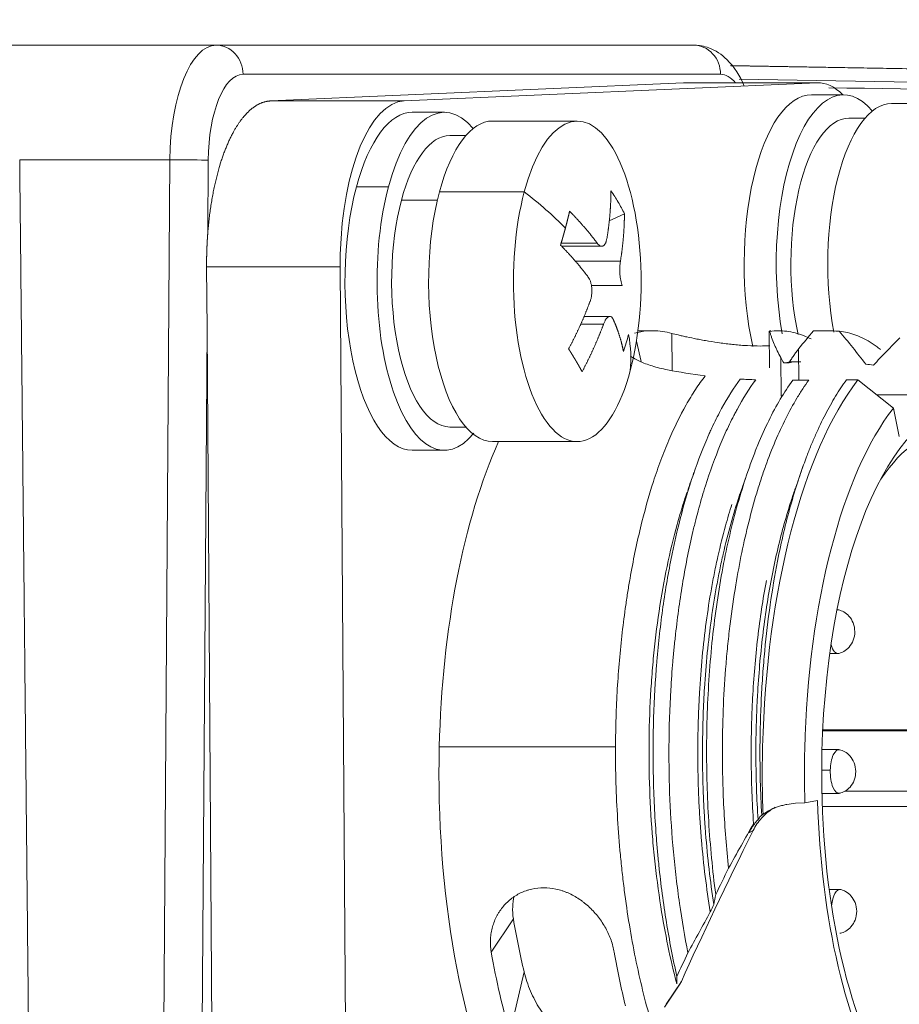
# Model space of a CAD drawing. Header units: millimetres. Extents: x 5437 to 18441, y -4466 to 3128.
# Tile 385 of 497: x 13765 to 13780, y 10 to 27. Entities that reach past the tile are written whole.
import ezdxf

# ---------------------------------------------------------------- set-up
doc = ezdxf.new("R2010")
doc.units = ezdxf.units.MM
doc.layers.add('1', color=7, linetype='Continuous', true_color=0xffffff)
doc.dimstyles.get("Standard").update_dxf_attribs({"dimtxt": 0.18, "dimasz": 0.18, "dimexe": 0.18, "dimexo": 0.0625, "dimgap": 0.09, "dimtad": 0, "dimtih": 1, "dimtoh": 1, "dimdec": 4, "dimzin": 0, "dimdsep": 46, "dimtxsty": 'Standard', "dimcen": 0.09, "dimadec": 0, "dimazin": 0, "dimtfac": 1, "dimtdec": 4, "dimtofl": 0, "dimtmove": 0, "dimatfit": 3, "dimfxl": 1, "dimtolj": 1, "dimtzin": 0, "dimarcsym": 0})

# ---------------------------------------------------------------- blocks, each defined once
blk = doc.blocks.new('*D3')
at = {"color": 0, "lineweight": -2, "transparency": 16777216}
for p, q in [((13674.147, 1169.564), (14135.36, 1169.564)), ((13833.147, -580.436), (14135.36, -580.436))]:
    blk.add_line(p, q, dxfattribs=at)
at = {"color": 0, "lineweight": 0, "transparency": 16777216}
for p, q in [((14135.18, 1089.564), (14135.18, 421.321)), ((14135.18, -500.436), (14135.18, 167.808))]:
    blk.add_line(p, q, dxfattribs=at)
at = {"color": 0, "lineweight": 20, "transparency": 16777216}
for points in [[(14121.847, 1089.564), (14148.514, 1089.564), (14135.18, 1169.564)], [(14121.847, -500.436), (14148.514, -500.436), (14135.18, -580.436)]]:
    blk.add_solid(points, dxfattribs=at)
at = {"layer": 'Defpoints', "color": 0, "lineweight": 20, "transparency": 16777216}
for p in [(13674.085, 1169.564), (13833.085, -580.436), (14135.18, -580.436)]:
    blk.add_point(p, dxfattribs=at)
at = {"color": 0, "lineweight": 20, "transparency": 16777216, "insert": (14135.18, 294.564), "char_height": 80, "attachment_point": 5, "rotation": 270}
blk.add_mtext('\\A1;1750', dxfattribs=at)
blk = doc.blocks.new('*D4')
at = {"color": 0, "lineweight": -2, "transparency": 16777216}
for p, q in [((13346.81, 234.502), (13346.81, -825.635)), ((13857.587, -64.498), (13857.587, -825.635))]:
    blk.add_line(p, q, dxfattribs=at)
at = {"color": 0, "lineweight": 0, "transparency": 16777216}
for p, q in [((13426.81, -825.455), (13508.775, -825.455)), ((13777.587, -825.455), (13695.622, -825.455))]:
    blk.add_line(p, q, dxfattribs=at)
at = {"color": 0, "lineweight": 20, "transparency": 16777216}
for points in [[(13426.81, -812.121), (13426.81, -838.788), (13346.81, -825.455)], [(13777.587, -812.121), (13777.587, -838.788), (13857.587, -825.455)]]:
    blk.add_solid(points, dxfattribs=at)
at = {"layer": 'Defpoints', "color": 0, "lineweight": 20, "transparency": 16777216}
for p in [(13346.81, 234.564), (13857.587, -64.436), (13346.81, -825.455)]:
    blk.add_point(p, dxfattribs=at)
at = {"color": 0, "lineweight": 20, "transparency": 16777216, "insert": (13602.199, -825.455), "char_height": 80, "attachment_point": 5}
blk.add_mtext('\\A1;515', dxfattribs=at)

msp = doc.modelspace()

# ---------------------------------------------------------------- linework, layer by layer
at = {"layer": '1', "color": 0, "lineweight": 20}
for p, q in [((13762.23091, 26.56434), (13767.89153, 26.56434)), ((13767.89153, 26.56434), (13776.08622, 26.56434)), ((13798.11967, 25.84187), (13776.71853, 26.21543)), ((13776.54483, 26.06434), (13768.35013, 26.06434)), ((13775.91131, 25.91788), (13768.82094, 25.60723)), ((13771.11398, 25.60723), (13778.20435, 25.91788)), ((13778.20435, 25.91788), (13775.91131, 25.91788)), ((13778.65673, 25.71312), (13778.1064, 25.71312)), ((13768.82094, 25.60723), (13771.11398, 25.60723)), ((13780.93802, 25.56312), (13779.48222, 25.56312)), ((13771.80536, 25.41294), (13771.25503, 25.41294)), ((13774.08665, 25.26294), (13772.63085, 25.26294)), ((13779.02581, 25.31312), (13778.74845, 25.31312)), ((13772.17444, 25.01294), (13771.89708, 25.01294)), ((13767.09485, 24.59924), (13764.51708, 24.59924)), ((13766.94882, 3.59924), (13767.09485, 24.59924)), ((13767.75263, 24.59052), (13767.7438, 23.32085)), ((13770.29621, 24.13087), (13770.84653, 24.13087)), ((13773.17742, 24.04718), (13771.72162, 24.04718)), ((13771.07051, 23.9077), (13771.68663, 23.9077)), ((13774.6323, 23.55221), (13774.89614, 23.67311)), ((13773.80905, 23.16604), (13774.42994, 23.16604)), ((13773.81703, 23.11501), (13774.50622, 23.11501)), ((13774.05331, 22.85711), (13774.82725, 22.85711)), ((13767.72507, 22.75879), (13767.73248, 21.69335)), ((13770.01811, 22.75879), (13767.72507, 22.75879)), ((13770.14187, 4.9615), (13770.01811, 22.75879)), ((13774.85976, 22.44076), (13774.32853, 22.44076)), ((13774.64709, 21.91086), (13774.2021, 21.91086)), ((13767.73248, 21.69335), (13767.60659, 3.59052)), ((13767.73248, 21.69335), (13767.84884, 4.9615)), ((13774.5383, 21.77823), (13774.14587, 21.77823)), ((13775.38256, 21.66434), (13775.12877, 21.66434)), ((13777.38107, 21.65664), (13777.38545, 21.02772)), ((13778.27014, 21.66434), (13778.18995, 21.66434)), ((13775.1029, 21.48543), (13775.18212, 21.13721)), ((13775.71052, 21.61962), (13775.71496, 20.98147)), ((13777.89013, 20.81567), (13777.88638, 21.35483)), ((13777.58384, 20.5438), (13777.57924, 21.20554)), ((13778.90313, 20.82065), (13779.51172, 20.33659)), ((13780.79412, 20.56434), (13779.22541, 20.56434)), ((13779.51172, 20.33659), (13779.61393, 19.85004)), ((13771.89708, 20.01294), (13772.17444, 20.01294)), ((13771.25503, 19.61294), (13771.80536, 19.61294)), ((13772.63085, 19.76294), (13774.08665, 19.76294)), ((13778.56119, 16.87649), (13778.54588, 16.87649)), ((13778.42034, 16.12649), (13778.56119, 16.12649)), ((13780.31367, 14.79988), (13778.29933, 14.79988)), ((13780.65478, 14.81482), (13778.30004, 14.81482)), ((13771.71832, 14.52728), (13774.74318, 14.52728)), ((13778.57788, 14.47686), (13778.28758, 14.47686)), ((13778.28235, 14.1247), (13778.42876, 14.1247)), ((13778.2858, 13.72686), (13778.57788, 13.72686)), ((13780.81043, 13.76282), (13778.67778, 13.76282)), ((13777.83066, 13.55624), (13777.99245, 13.56632)), ((13777.99245, 13.56632), (13778.21098, 13.6066)), ((13780.32271, 13.50008), (13778.29228, 13.50008)), ((13777.10633, 13.09217), (13777.03369, 13.05188)), ((13778.59456, 12.07722), (13778.4102, 12.07722)), ((13772.99101, 11.57146), (13772.61185, 10.99961)), ((13772.92989, 9.60796), (13773.17552, 10.66427)), ((13775.87333, 10.50017), (13775.61315, 10.10777)), ((13775.58184, 10.05601), (13775.85838, 10.47309))]:
    msp.add_line(p, q, dxfattribs=at)
for centre, major_axis, ratio, start_param, end_param in [((13767.89153, 24.56434), (0, -2), 0.39839611, 3.14159265, 4.69493569), ((13767.89153, 26.06434), (0, 0.5), 0.91721347, 4.71238898, 6.28318531), ((13776.08622, 26.06434), (0, 0.5), 0.91721347, 4.71238898, 6.28318531), ((13768.35013, 24.56434), (0, 1.5), 0.39839611, 0, 1.55334303), ((13776.54483, 24.56434), (0, 1.5), 0.39839611, 5.83759421, 6.28318531), ((13778.65673, 22.81312), (0, -2.9), 0.39839611, 2.6995939, 5.1392862), ((13778.22382, 23.11831), (0, 2.8), 0.39839611, 5.89795029, 6.3006386), ((13771.80536, 22.51294), (0, -2.9), 0.39839611, 2.6995452, 4.12052674), ((13778.1064, 22.81312), (0, -2.9), 0.39839611, 3.14162587, 5.22415833), ((13771.13345, 22.80765), (0, 2.8), 0.39839611, 0.01745329, 1.50984554), ((13779.48222, 22.81312), (0, -2.75), 0.39839611, 3.14162626, 5.15283443), ((13771.25503, 22.51294), (0, -2.9), 0.39839611, 3.14157743, 4.12052674), ((13774.08665, 22.51294), (0, -2.75), 0.39839611, 2.54973042, 4.12052674), ((13772.63085, 22.51294), (0, -2.75), 0.39839611, 3.14157696, 4.12052674), ((13778.74845, 22.81312), (0, -2.5), 0.39839611, 3.14162635, 5.22003513), ((13771.89708, 22.51294), (0, -2.5), 0.39839611, 3.14157705, 4.12052674), ((13774.08665, 22.51294), (0, -2.75), 0.39839611, 0.97893409, 2.54973042), ((13767.29402, 24.59052), (-0.49999, 0.00348), 0.01600758, 3.55141584, 5.12221216), ((13771.25503, 22.51294), (0, -2.9), 0.39839611, 4.12052674, 6.28316977), ((13771.80536, 22.51294), (0, -2.9), 0.39839611, 4.12052674, 6.73693329), ((13772.63085, 22.51294), (0, -2.75), 0.39839611, 4.12052674, 6.28316928), ((13774.08665, 22.51294), (0, -2.75), 0.39839611, 4.12052674, 5.69132307), ((13768.18237, 22.51294), (6.76169, -1.81094), 0.51172024, 0.71833981, 0.88591279), ((13768.71046, 21.08667), (6.29515, 2.33088), 0.64236078, 0.11660113, 0.16876383), ((13771.89708, 22.51294), (0, -2.5), 0.39839611, 4.12052674, 6.28317001), ((13768.71046, 21.08667), (6.29515, 2.33088), 0.64236078, 0.06443843, 0.11660113), ((13771.13345, 22.80765), (0, 2.8), 0.39839611, 1.50984554, 1.58824962), ((13775.38256, 14.06434), (0, -7.6), 0.39839611, 3.03306338, 3.24455866), ((13768.52424, 23.47175), (-6.32292, 2.25445), 0.85841517, 3.15884457, 3.21100728), ((13768.18237, 22.51294), (6.76169, -1.81094), 0.51172024, 0.07843982, 0.2460128), ((13774.08665, 22.51294), (0, -2.75), 0.39839611, 5.69132307, 7.2621194), ((13780.28965, 14.06434), (0, 7.6), 0.39839611, 0.47566597, 1.50984554), ((13780.79412, 14.06434), (0, -6.305), 0.39839611, 1.50984554, 4.65143819), ((13780.79412, 14.06434), (0, -7.05), 0.39839611, 3.6157424, 4.65143819), ((13780.49144, 14.06434), (0, 5.875), 0.39839611, 4.65143817, 6.81820443), ((13774.74051, 14.06434), (0, -7.6), 0.39839611, 3.86462649, 4.65143819), ((13778.56119, 16.50149), (0, 0.375), 0.39839611, 6.18257157, 6.38829833), ((13778.56119, 16.50149), (0, 0.375), 0.39839611, 2.2161655, 3.24027981), ((13774.74051, 14.06434), (0, -7.6), 0.39839611, 4.65143819, 5.62209208), ((13780.28965, 14.06434), (0, 7.6), 0.39839611, 1.50984554, 1.66239744), ((13780.79412, 14.06434), (0, -7.05), 0.39839611, 4.65143819, 4.78308792), ((13780.79412, 14.06434), (0, -6.305), 0.39839611, 4.65143819, 7.79303085), ((13778.57788, 14.10186), (0, 0.375), 0.39839611, 6.18257157, 7.79303085), ((13778.57788, 14.10186), (0, 0.375), 0.39839611, 1.50984554, 3.24027325), ((13780.49144, 14.06434), (0, 5.875), 0.39839611, 2.5923695, 4.65143817), ((13780.79412, 14.06434), (0, -6.5), 0.39839611, 4.78286912, 5.70920023), ((13778.19111, 14.06434), (3.3394, 6.49549), 0.0725017, 1.75817995, 2.18842269), ((13778.59456, 11.70222), (0, 0.375), 0.39839611, 6.18257157, 7.59569862), ((13775.38256, 14.06434), (0, 6.5), 0.39839611, 1.96440136, 2.12126638), ((13778.59456, 11.70222), (0, 0.375), 0.39839611, 3.14156159, 3.24027328), ((13775.38256, 14.06434), (0, -7.6), 0.39839611, 5.12745848, 5.33895376), ((13777.49215, 14.06434), (0, 7.6), 0.39839611, 1.98586583, 2.12222927)]:
    msp.add_ellipse(centre, major_axis=major_axis, ratio=ratio, start_param=start_param, end_param=end_param, dxfattribs=at)
for points, degree, knots in [([(13776.95195, 25.86225), (13776.87703, 26.03957), (13776.71903, 26.2979), (13776.3886, 26.52623), (13776.17815, 26.56144), (13776.08622, 26.56434)], 3, [0, 0, 0, 0, 0.46254859, 0.78138121, 1, 1, 1, 1]), ([(13767.7438, 23.32085), (13767.76774, 23.64319), (13767.81048, 23.95673), (13767.87135, 24.25229), (13768.02574, 24.78997), (13768.23505, 25.19402), (13768.35085, 25.3559), (13768.51611, 25.51238), (13768.68867, 25.58495), (13768.73275, 25.59789), (13768.77683, 25.6053), (13768.82094, 25.60723)], 5, [0, 0, 0, 0, 0, 0, 0.4277574, 0.4277574, 0.4277574, 0.8555148, 0.8555148, 0.8555148, 1, 1, 1, 1, 1, 1]), ([(13774.42994, 23.16604), (13774.43816, 23.15502), (13774.44652, 23.14578), (13774.45925, 23.13448), (13774.46352, 23.13115), (13774.47214, 23.12537), (13774.47649, 23.12292), (13774.48937, 23.11707), (13774.49781, 23.11509), (13774.51023, 23.11498), (13774.51435, 23.11542), (13774.52243, 23.1173), (13774.52637, 23.11871), (13774.53786, 23.12435), (13774.5451, 23.12996), (13774.55532, 23.1412), (13774.55861, 23.14542), (13774.56483, 23.15462), (13774.57073, 23.16463), (13774.576, 23.17623), (13774.58094, 23.18862), (13774.58326, 23.19525), (13774.58964, 23.2161), (13774.59311, 23.23125), (13774.59581, 23.24764)], 3, [0, 0, 0, 0, 0.125, 0.125, 0.1875, 0.1875, 0.25, 0.25, 0.375, 0.375, 0.4375, 0.4375, 0.5, 0.5, 0.625, 0.625, 0.6875, 0.6875, 0.75, 0.8125, 0.8125, 0.875, 0.875, 1, 1, 1, 1]), ([(13774.82725, 22.85711), (13774.82455, 22.84071), (13774.82237, 22.8235), (13774.81984, 22.7965), (13774.81912, 22.7873), (13774.81794, 22.76849), (13774.81748, 22.75885), (13774.81652, 22.72995), (13774.81642, 22.71051), (13774.81707, 22.68108), (13774.81742, 22.67119), (13774.81841, 22.65149), (13774.81903, 22.64176), (13774.82128, 22.61292), (13774.82328, 22.59417), (13774.82706, 22.56676), (13774.82845, 22.55777), (13774.83143, 22.54042), (13774.83462, 22.52361), (13774.83823, 22.50786), (13774.84205, 22.49265), (13774.84408, 22.48528), (13774.8504, 22.46429), (13774.85492, 22.45178), (13774.85976, 22.44076)], 3, [0, 0, 0, 0, 0.125, 0.125, 0.1875, 0.1875, 0.25, 0.25, 0.375, 0.375, 0.4375, 0.4375, 0.5, 0.5, 0.625, 0.625, 0.6875, 0.6875, 0.75, 0.8125, 0.8125, 0.875, 0.875, 1, 1, 1, 1]), ([(13774.30686, 22.16877), (13774.31294, 22.18516), (13774.31812, 22.20237), (13774.32459, 22.22937), (13774.32653, 22.23858), (13774.32996, 22.25738), (13774.33145, 22.26702), (13774.33515, 22.29592), (13774.33662, 22.31536), (13774.33737, 22.34479), (13774.33737, 22.35468), (13774.33686, 22.37439), (13774.33635, 22.38412), (13774.33411, 22.41295), (13774.33164, 22.43171), (13774.32647, 22.45912), (13774.32449, 22.46811), (13774.32014, 22.48545), (13774.31535, 22.50226), (13774.30973, 22.51801), (13774.30367, 22.53322), (13774.30041, 22.54059), (13774.29012, 22.56158), (13774.28258, 22.57409), (13774.27435, 22.58511)], 3, [0, 0, 0, 0, 0.125, 0.125, 0.1875, 0.1875, 0.25, 0.25, 0.375, 0.375, 0.4375, 0.4375, 0.5, 0.5, 0.625, 0.625, 0.6875, 0.6875, 0.75, 0.8125, 0.8125, 0.875, 0.875, 1, 1, 1, 1]), ([(13774.70417, 21.85983), (13774.69933, 21.87085), (13774.69397, 21.88009), (13774.68519, 21.89139), (13774.68213, 21.89472), (13774.67576, 21.9005), (13774.67244, 21.90295), (13774.66229, 21.9088), (13774.65523, 21.91078), (13774.64421, 21.9109), (13774.64044, 21.91045), (13774.63283, 21.90858), (13774.62901, 21.90716), (13774.61752, 21.90152), (13774.60982, 21.89592), (13774.59821, 21.88467), (13774.59433, 21.88045), (13774.58673, 21.87125), (13774.57924, 21.86124), (13774.57196, 21.84965), (13774.56478, 21.83725), (13774.56123, 21.83062), (13774.55088, 21.80977), (13774.54438, 21.79462), (13774.5383, 21.77823)], 3, [0, 0, 0, 0, 0.125, 0.125, 0.1875, 0.1875, 0.25, 0.25, 0.375, 0.375, 0.4375, 0.4375, 0.5, 0.5, 0.625, 0.625, 0.6875, 0.6875, 0.75, 0.8125, 0.8125, 0.875, 0.875, 1, 1, 1, 1]), ([(13777.40789, 21.66139), (13777.40076, 21.66089), (13777.3894, 21.65979), (13777.3836, 21.65847), (13777.38069, 21.65706), (13777.38072, 21.65633), (13777.38364, 21.65483), (13777.38653, 21.65407), (13777.39091, 21.65331)], 3, [0, 0, 0, 0, 0.25, 0.5, 0.5, 0.75, 0.75, 1, 1, 1, 1]), ([(13777.39088, 21.65331), (13777.48784, 21.66711), (13777.58463, 21.66794), (13777.72963, 21.64993), (13777.77793, 21.64072), (13777.85033, 21.62204), (13777.87448, 21.615), (13777.92267, 21.59932), (13777.94667, 21.5907), (13778.01357, 21.5644), (13778.05628, 21.545), (13778.0987, 21.52312)], 3, [0, 0, 0, 0, 0.40828807, 0.40828807, 0.6124321, 0.6124321, 0.71450412, 0.71450412, 0.81657613, 0.81657613, 1, 1, 1, 1]), ([(13777.57924, 21.20554), (13777.55837, 21.24441), (13777.53851, 21.2832), (13777.51028, 21.34126), (13777.50112, 21.36061), (13777.48352, 21.39894), (13777.47505, 21.41796), (13777.45073, 21.47454), (13777.43592, 21.51163), (13777.41648, 21.56602), (13777.41047, 21.58393), (13777.39964, 21.61921), (13777.39483, 21.6366), (13777.39091, 21.65325)], 3, [0, 0, 0, 0, 0.25, 0.25, 0.375, 0.375, 0.5, 0.5, 0.75, 0.75, 0.875, 0.875, 1, 1, 1, 1]), ([(13779.03981, 21.09115), (13778.96511, 21.18731), (13778.88967, 21.28264), (13778.73738, 21.47173), (13778.66053, 21.56549), (13778.58304, 21.65847)], 3, [0, 0, 0, 0, 0.49992343, 0.49992343, 1, 1, 1, 1]), ([(13778.58319, 21.65784), (13778.67937, 21.64739), (13778.86941, 21.60154), (13779.05571, 21.50653), (13779.17119, 21.43156), (13779.1942, 21.4158), (13779.23995, 21.38287), (13779.26467, 21.36419), (13779.28926, 21.34466), (13779.29123, 21.34309)], 3, [0, 0, 0, 0, 0.39655022, 0.79310043, 0.79310043, 0.89223799, 0.89223799, 0.99137554, 1, 1, 1, 1]), ([(13775.71052, 21.61962), (13775.7409, 21.61132), (13775.77756, 21.602), (13775.8415, 21.58665), (13775.86432, 21.58131), (13775.91302, 21.5702), (13775.939, 21.56441), (13776.01998, 21.54682), (13776.07837, 21.53471), (13776.15681, 21.51943), (13776.17277, 21.51637), (13776.20526, 21.51023), (13776.22181, 21.50716), (13776.27216, 21.49798), (13776.30631, 21.49197), (13776.41051, 21.47438), (13776.48229, 21.46324), (13776.57503, 21.45049), (13776.59376, 21.448), (13776.63141, 21.44316), (13776.65023, 21.44082), (13776.70668, 21.43409), (13776.78189, 21.42584), (13776.85703, 21.41914), (13776.91335, 21.41476), (13776.93212, 21.4134), (13776.96966, 21.41092), (13776.98845, 21.40978), (13777.08205, 21.40472), (13777.15468, 21.40265), (13777.22505, 21.40265)], 3, [0, 0, 0, 0, 0.125, 0.125, 0.1875, 0.1875, 0.25, 0.25, 0.375, 0.375, 0.40625, 0.40625, 0.4375, 0.4375, 0.5, 0.5, 0.625, 0.625, 0.65625, 0.65625, 0.6875, 0.6875, 0.75, 0.8125, 0.8125, 0.84375, 0.84375, 0.875, 0.875, 1, 1, 1, 1]), ([(13779.62299, 21.54223), (13779.54662, 21.46531), (13779.47061, 21.38789), (13779.31933, 21.23197), (13779.24408, 21.15346), (13779.16924, 21.07438)], 3, [0, 0, 0, 0, 0.4999648, 0.4999648, 1, 1, 1, 1]), ([(13777.88643, 21.35479), (13777.87187, 21.33683), (13777.85761, 21.31814), (13777.82948, 21.27975), (13777.81561, 21.26004), (13777.7882, 21.21983), (13777.77462, 21.19928), (13777.74784, 21.15767), (13777.73468, 21.13668), (13777.72172, 21.11551)], 3, [0, 0, 0, 0, 0.25, 0.25, 0.5, 0.5, 0.75, 0.75, 1, 1, 1, 1]), ([(13775.63586, 20.99392), (13775.53967, 21.01271), (13775.45164, 21.03487), (13775.29149, 21.08456), (13775.21937, 21.11211), (13775.13964, 21.14917), (13775.12419, 21.15673), (13775.09461, 21.17196), (13775.05612, 21.19284), (13775.02222, 21.21414), (13775.00261, 21.22771)], 3, [0, 0, 0, 0, 0.3413405, 0.3413405, 0.682681, 0.682681, 0.76801612, 0.76801612, 0.85335125, 1, 1, 1, 1]), ([(13777.72172, 21.11549), (13777.70656, 21.11503), (13777.69133, 21.11463), (13777.66084, 21.11396), (13777.64551, 21.11369), (13777.63049, 21.1135)], 3, [0, 0, 0, 0, 0.49491196, 0.49491196, 1, 1, 1, 1]), ([(13774.74318, 14.52728), (13774.74459, 14.86383), (13774.75509, 15.19524), (13774.7935, 15.84816), (13774.82141, 16.16967), (13774.87612, 16.64442), (13774.8965, 16.80142), (13774.92466, 16.99605), (13774.93043, 17.03492), (13774.9422, 17.11222), (13774.9602, 17.22759), (13774.97924, 17.34127), (13775.04493, 17.71646), (13775.1045, 18.00473), (13775.23797, 18.55792), (13775.31192, 18.82284), (13775.41394, 19.1389), (13775.43485, 19.20143), (13775.47734, 19.32407), (13775.49895, 19.38428), (13775.56486, 19.56163), (13775.61023, 19.6755), (13775.75055, 20.0042), (13775.8497, 20.20619), (13776.00648, 20.48334), (13776.06009, 20.5714), (13776.14248, 20.69686), (13776.1703, 20.73762), (13776.22644, 20.81666), (13776.25475, 20.85493), (13776.28328, 20.89196)], 3, [0, 0, 0, 0, 0.125, 0.125, 0.25, 0.25, 0.3125, 0.3125, 0.328125, 0.328125, 0.34375, 0.375, 0.375, 0.5, 0.5, 0.625, 0.625, 0.65625, 0.65625, 0.6875, 0.6875, 0.75, 0.75, 0.875, 0.875, 0.9375, 0.9375, 0.96875, 0.96875, 1, 1, 1, 1]), ([(13776.88448, 20.83658), (13776.7733, 20.68621), (13776.66687, 20.51766), (13776.51408, 20.23806), (13776.4643, 20.14038), (13776.40353, 20.01262), (13776.39145, 19.98679), (13776.36743, 19.93455), (13776.3555, 19.90815), (13776.32004, 19.82834), (13776.2968, 19.77424), (13776.1826, 19.49932), (13776.09759, 19.26531), (13775.94054, 18.76982), (13775.86847, 18.50834), (13775.78648, 18.16383), (13775.77049, 18.09404), (13775.73933, 17.95267), (13775.72423, 17.88139), (13775.68043, 17.66617), (13775.6532, 17.5207), (13775.57732, 17.07842), (13775.53445, 16.77578), (13775.482, 16.31017), (13775.46651, 16.15303), (13775.44634, 15.91434), (13775.44012, 15.83428), (13775.42871, 15.67316), (13775.42352, 15.59203), (13775.40024, 15.18587), (13775.39008, 14.85804), (13775.38839, 14.5273)], 3, [0, 0, 0, 0, 0.125, 0.125, 0.1875, 0.1875, 0.203125, 0.203125, 0.21875, 0.21875, 0.25, 0.25, 0.375, 0.375, 0.5, 0.5, 0.53125, 0.53125, 0.5625, 0.5625, 0.625, 0.625, 0.75, 0.75, 0.8125, 0.8125, 0.84375, 0.84375, 0.875, 0.875, 1, 1, 1, 1]), ([(13775.6601, 14.52726), (13775.66213, 14.85675), (13775.67291, 15.18276), (13775.70157, 15.66664), (13775.71321, 15.82707), (13775.73032, 16.02653), (13775.73388, 16.06638), (13775.74122, 16.14577), (13775.75259, 16.26441), (13775.76502, 16.38179), (13775.80872, 16.77025), (13775.85085, 17.07212), (13775.9499, 17.65841), (13776.00683, 17.94282), (13776.07977, 18.25267), (13776.088, 18.28696), (13776.10471, 18.35524), (13776.11319, 18.38926), (13776.13892, 18.4905), (13776.19159, 18.69014), (13776.24789, 18.88142), (13776.3652, 19.25301), (13776.44971, 19.48618), (13776.58568, 19.81406), (13776.63253, 19.91969), (13776.7051, 20.07255), (13776.72967, 20.12258), (13776.76709, 20.19619), (13776.77966, 20.22049), (13776.80492, 20.26848), (13776.81762, 20.29219), (13776.93251, 20.50302), (13777.03896, 20.67224), (13777.14921, 20.82318)], 3, [0, 0, 0, 0, 0.125, 0.125, 0.1875, 0.1875, 0.203125, 0.203125, 0.21875, 0.25, 0.25, 0.375, 0.375, 0.5, 0.5, 0.515625, 0.515625, 0.53125, 0.53125, 0.5625, 0.625, 0.625, 0.75, 0.75, 0.8125, 0.8125, 0.84375, 0.84375, 0.859375, 0.859375, 0.875, 0.875, 1, 1, 1, 1]), ([(13777.78486, 20.81514), (13777.71141, 20.71449), (13777.64048, 20.60619), (13777.50324, 20.37476), (13777.37062, 20.12849), (13777.2468, 19.85288), (13777.15718, 19.63502), (13777.11318, 19.52331), (13777.07042, 19.40735), (13777.04219, 19.32909), (13777.0282, 19.28944), (13776.95913, 19.08938), (13776.90692, 18.92406), (13776.80845, 18.58323), (13776.71592, 18.2322), (13776.63543, 17.86099), (13776.56123, 17.47956), (13776.52728, 17.28374), (13776.49673, 17.08265)], 3, [0, 0, 0, 0, 0.125, 0.125, 0.25, 0.375, 0.375, 0.4375, 0.46875, 0.46875, 0.5, 0.5, 0.625, 0.625, 0.75, 0.875, 0.875, 1, 1, 1, 1]), ([(13776.80774, 17.306), (13776.83915, 17.49445), (13776.9075, 17.86206), (13777.02679, 18.38616), (13777.11772, 18.71739), (13777.17821, 18.91862), (13777.19051, 18.95861), (13777.21538, 19.03774), (13777.25312, 19.1552), (13777.29216, 19.26898), (13777.37194, 19.49171), (13777.48284, 19.77584), (13777.66236, 20.16399), (13777.79059, 20.39726), (13777.88989, 20.56241), (13777.92356, 20.61588), (13777.9916, 20.719), (13778.026, 20.76869), (13778.06075, 20.81651)], 3, [0, 0, 0, 0, 0.125, 0.25, 0.375, 0.375, 0.40625, 0.40625, 0.4375, 0.5, 0.5, 0.625, 0.75, 0.875, 0.875, 0.9375, 0.9375, 1, 1, 1, 1]), ([(13778.70622, 20.81968), (13778.64254, 20.73278), (13778.51866, 20.5472), (13778.34269, 20.23418), (13778.23172, 20.00247), (13778.16434, 19.85035), (13778.15096, 19.81956), (13778.1244, 19.75724), (13778.11121, 19.7257), (13778.07208, 19.6303), (13778.04654, 19.56559), (13777.97151, 19.36815), (13777.87572, 19.09612), (13777.74464, 18.66225), (13777.62634, 18.20264), (13777.55634, 17.87884), (13777.5237, 17.71246)], 3, [0, 0, 0, 0, 0.125, 0.25, 0.375, 0.375, 0.40625, 0.40625, 0.4375, 0.4375, 0.5, 0.5, 0.625, 0.75, 0.875, 1, 1, 1, 1]), ([(13777.41856, 17.40757), (13777.44855, 17.56517), (13777.48083, 17.71864), (13777.54977, 18.01766), (13777.62307, 18.30874), (13777.70491, 18.58424), (13777.76949, 18.78501), (13777.79155, 18.85095), (13777.82034, 18.9337), (13777.82657, 18.95142), (13777.83284, 18.96904)], 3, [0, 0, 0, 0, 0.27495195, 0.27495195, 0.5499039, 0.82485585, 0.82485585, 0.96233182, 0.96233182, 1, 1, 1, 1]), ([(13775.97262, 18.89676), (13775.94767, 18.82447), (13775.92332, 18.75075), (13775.86525, 18.56678), (13775.83217, 18.45481), (13775.73709, 18.11073), (13775.67917, 17.87011), (13775.5756, 17.37217), (13775.52975, 17.11393), (13775.45108, 16.58454), (13775.41812, 16.3124), (13775.37906, 15.89764), (13775.36776, 15.75821), (13775.33896, 15.33681), (13775.32661, 15.05134), (13775.3158, 14.47803), (13775.31733, 14.18911), (13775.33439, 13.61313), (13775.34995, 13.32498), (13775.38383, 12.89762), (13775.39687, 12.75588), (13775.44118, 12.3332), (13775.47768, 12.05442), (13775.55681, 11.55309), (13775.59761, 11.32805), (13775.68851, 10.88653), (13775.73884, 10.66957), (13775.79349, 10.4594)], 3, [0, 0, 0, 0, 0.03265039, 0.03265039, 0.08002206, 0.08002206, 0.17502967, 0.17502967, 0.27003384, 0.27003384, 0.36504398, 0.36504398, 0.41241527, 0.41241527, 0.50742242, 0.50742242, 0.6024257, 0.6024257, 0.69743451, 0.69743451, 0.74480548, 0.74480548, 0.83981236, 0.83981236, 0.91948268, 0.91948268, 1, 1, 1, 1]), ([(13776.89495, 18.90803), (13776.88554, 18.88086), (13776.87622, 18.8535), (13776.81526, 18.67171), (13776.71742, 18.35191), (13776.63084, 18.00962), (13776.58037, 17.78845), (13776.57046, 17.74386), (13776.55101, 17.65393), (13776.54147, 17.6086), (13776.51355, 17.47212), (13776.49581, 17.3803), (13776.44521, 17.10236), (13776.41496, 16.91376), (13776.36153, 16.52991), (13776.33833, 16.33464), (13776.29886, 15.93754), (13776.28259, 15.73571), (13776.26665, 15.4793), (13776.26368, 15.42778), (13776.25819, 15.32446), (13776.25065, 15.16943), (13776.24517, 15.01429), (13776.23691, 14.70384), (13776.23307, 14.28949), (13776.24343, 13.87432), (13776.25662, 13.56263), (13776.26192, 13.45868), (13776.27438, 13.25067), (13776.28154, 13.14656), (13776.30584, 12.83442), (13776.32566, 12.62846), (13776.37264, 12.22083), (13776.3998, 12.01917), (13776.4308, 11.81974)], 3, [0, 0, 0, 0, 0.014657, 0.014657, 0.09676892, 0.17888084, 0.17888084, 0.19940882, 0.19940882, 0.21993679, 0.21993679, 0.26099275, 0.26099275, 0.34310467, 0.34310467, 0.42521659, 0.42521659, 0.5073285, 0.5073285, 0.52785648, 0.52785648, 0.54838446, 0.58944042, 0.58944042, 0.67155233, 0.75366425, 0.75366425, 0.79472021, 0.79472021, 0.83577617, 0.83577617, 0.91788808, 0.91788808, 1, 1, 1, 1]), ([(13776.74026, 18.68613), (13776.70206, 18.56592), (13776.66547, 18.44231), (13776.58424, 18.14731), (13776.54083, 17.97337), (13776.49027, 17.74816), (13776.48035, 17.70273), (13776.46088, 17.61108), (13776.45137, 17.56502), (13776.42352, 17.42623), (13776.40586, 17.33285), (13776.35561, 17.05014), (13776.32571, 16.85827), (13776.27326, 16.46766), (13776.25065, 16.26891), (13776.2124, 15.86468), (13776.19678, 15.65919), (13776.18173, 15.39807), (13776.17895, 15.34562), (13776.17386, 15.24083), (13776.16692, 15.0836), (13776.16208, 14.92625), (13776.15514, 14.61137), (13776.15321, 14.1911), (13776.16588, 13.76995), (13776.18102, 13.45376), (13776.18701, 13.34831), (13776.19744, 13.19005), (13776.20116, 13.13728), (13776.2091, 13.03172), (13776.21331, 12.979), (13776.23551, 12.71631), (13776.25702, 12.50844), (13776.3077, 12.09731), (13776.33688, 11.89405), (13776.37009, 11.6932)], 3, [0, 0, 0, 0, 0.06432746, 0.06432746, 0.1493886, 0.1493886, 0.17065389, 0.17065389, 0.19191917, 0.19191917, 0.23444974, 0.23444974, 0.31951088, 0.31951088, 0.40457202, 0.40457202, 0.48963316, 0.48963316, 0.51089845, 0.51089845, 0.53216373, 0.5746943, 0.5746943, 0.65975544, 0.74481658, 0.74481658, 0.78734715, 0.78734715, 0.80861244, 0.80861244, 0.82987772, 0.82987772, 0.91493886, 0.91493886, 1, 1, 1, 1]), ([(13777.5237, 17.71246), (13777.47557, 17.46711), (13777.43339, 17.21607), (13777.36031, 16.70287), (13777.3294, 16.44072), (13777.29779, 16.106), (13777.29181, 16.0387), (13777.28058, 15.90339), (13777.27533, 15.83549), (13777.2607, 15.63146), (13777.25243, 15.49485), (13777.23202, 15.08323), (13777.2243, 14.80645), (13777.22264, 14.52728)], 3, [0, 0, 0, 0, 0.25, 0.25, 0.5, 0.5, 0.5625, 0.5625, 0.625, 0.625, 0.75, 0.75, 1, 1, 1, 1]), ([(13777.18953, 13.27641), (13777.17779, 13.45469), (13777.16892, 13.63279), (13777.15662, 13.98866), (13777.14979, 14.3442), (13777.15362, 14.69908), (13777.16047, 14.965), (13777.16342, 15.0536), (13777.16886, 15.18643), (13777.17083, 15.23068), (13777.17511, 15.31884), (13777.18661, 15.53854), (13777.21448, 15.92801), (13777.26658, 16.43471), (13777.31127, 16.76408), (13777.36104, 17.08913), (13777.38847, 17.24949), (13777.41856, 17.40757)], 3, [0, 0, 0, 0, 0.125, 0.125, 0.25, 0.375, 0.375, 0.4375, 0.4375, 0.46875, 0.46875, 0.5, 0.625, 0.75, 0.875, 0.875, 1, 1, 1, 1]), ([(13776.57794, 14.52726), (13776.57902, 14.76829), (13776.58475, 15.00714), (13776.60531, 15.48058), (13776.62014, 15.71517), (13776.64911, 16.06385), (13776.65989, 16.17954), (13776.67775, 16.35226), (13776.68398, 16.40973), (13776.697, 16.52426), (13776.70378, 16.58125), (13776.73898, 16.86491), (13776.77134, 17.08759), (13776.80774, 17.306)], 3, [0, 0, 0, 0, 0.25, 0.25, 0.5, 0.5, 0.625, 0.625, 0.6875, 0.6875, 0.75, 0.75, 1, 1, 1, 1]), ([(13777.11303, 13.2116), (13777.10035, 13.39106), (13777.09065, 13.57038), (13777.07691, 13.92878), (13777.06881, 14.28691), (13777.07168, 14.64454), (13777.0779, 14.91257), (13777.08065, 15.00188), (13777.0858, 15.1358), (13777.08769, 15.18047), (13777.0918, 15.26948), (13777.1029, 15.49134), (13777.13018, 15.88462), (13777.18165, 16.39634), (13777.22594, 16.72901), (13777.27531, 17.05734), (13777.3025, 17.21933), (13777.33242, 17.37903)], 3, [0, 0, 0, 0, 0.125, 0.125, 0.25, 0.375, 0.375, 0.4375, 0.4375, 0.46875, 0.46875, 0.5, 0.625, 0.75, 0.875, 0.875, 1, 1, 1, 1]), ([(13776.49673, 17.08265), (13776.46574, 16.87864), (13776.43876, 16.67233), (13776.39242, 16.25527), (13776.35366, 15.83378), (13776.3295, 15.4035), (13776.31261, 14.96877), (13776.3078, 14.74919), (13776.30673, 14.52731)], 3, [0, 0, 0, 0, 0.25, 0.25, 0.5, 0.75, 0.75, 1, 1, 1, 1]), ([(13778.57122, 16.1272), (13778.60309, 16.13475), (13778.66808, 16.15998), (13778.76036, 16.23466), (13778.83176, 16.35293), (13778.85904, 16.50228), (13778.83065, 16.65146), (13778.75876, 16.7693), (13778.66686, 16.84346), (13778.60269, 16.86835), (13778.57131, 16.87576)], 3, [0, 0, 0, 0, 0.09945155, 0.21803706, 0.35397488, 0.5005614, 0.64705263, 0.78273147, 0.90095485, 1, 1, 1, 1]), ([(13775.35072, 9.81815), (13775.30013, 9.9914), (13775.25275, 10.16824), (13775.16428, 10.52888), (13775.08207, 10.89648), (13775.01223, 11.27784), (13774.94852, 11.66614), (13774.91973, 11.86376), (13774.88759, 12.11524), (13774.88135, 12.16581), (13774.8693, 12.26697), (13774.85186, 12.41887), (13774.83629, 12.57125), (13774.80758, 12.87661), (13774.77572, 13.28539), (13774.75697, 13.69743), (13774.74495, 14.11111), (13774.74231, 14.31877), (13774.74318, 14.52728)], 3, [0, 0, 0, 0, 0.125, 0.125, 0.25, 0.375, 0.375, 0.5, 0.5, 0.53125, 0.53125, 0.5625, 0.625, 0.625, 0.75, 0.875, 0.875, 1, 1, 1, 1]), ([(13775.38839, 14.5273), (13775.38664, 14.18601), (13775.39392, 13.84581), (13775.41846, 13.33711), (13775.42892, 13.16782), (13775.44814, 12.91428), (13775.45515, 12.82977), (13775.47024, 12.66189), (13775.47834, 12.57839), (13775.52153, 12.16314), (13775.56469, 11.83801), (13775.66778, 11.20163), (13775.72771, 10.89039), (13775.7965, 10.58637)], 3, [0, 0, 0, 0, 0.25, 0.25, 0.375, 0.375, 0.4375, 0.4375, 0.5, 0.5, 0.75, 0.75, 1, 1, 1, 1]), ([(13775.98592, 10.98939), (13775.9313, 11.26736), (13775.88309, 11.55099), (13775.82078, 11.98478), (13775.80167, 12.13078), (13775.77559, 12.35189), (13775.76732, 12.42602), (13775.75168, 12.57461), (13775.74433, 12.64899), (13775.70985, 13.02134), (13775.68962, 13.3206), (13775.66381, 13.92186), (13775.65823, 14.22385), (13775.6601, 14.52726)], 3, [0, 0, 0, 0, 0.25, 0.25, 0.375, 0.375, 0.4375, 0.4375, 0.5, 0.5, 0.75, 0.75, 1, 1, 1, 1]), ([(13776.30673, 14.52731), (13776.30569, 14.31218), (13776.30819, 14.09804), (13776.32008, 13.67168), (13776.33886, 13.24726), (13776.37154, 12.82665), (13776.41142, 12.40797), (13776.43497, 12.1996), (13776.46237, 11.99222)], 3, [0, 0, 0, 0, 0.25, 0.25, 0.5, 0.75, 0.75, 1, 1, 1, 1]), ([(13778.58791, 13.72756), (13778.61978, 13.73512), (13778.68477, 13.76034), (13778.77705, 13.83502), (13778.84845, 13.9533), (13778.87573, 14.10265), (13778.84733, 14.25183), (13778.77545, 14.36966), (13778.68355, 14.44383), (13778.61938, 14.46872), (13778.588, 14.47613)], 3, [0, 0, 0, 0, 0.09945155, 0.21803706, 0.35397488, 0.5005614, 0.64705263, 0.78273147, 0.90095485, 1, 1, 1, 1]), ([(13777.27454, 13.36914), (13777.31675, 13.39733), (13777.36016, 13.42212), (13777.44916, 13.46555), (13777.49475, 13.48418), (13777.56478, 13.50762), (13777.58839, 13.51467), (13777.63616, 13.52727), (13777.66032, 13.5328), (13777.73286, 13.54694), (13777.78158, 13.55319), (13777.83066, 13.55624)], 3, [0, 0, 0, 0, 0.25, 0.25, 0.5, 0.5, 0.625, 0.625, 0.75, 0.75, 1, 1, 1, 1]), ([(13777.48583, 13.49063), (13777.47125, 13.48257), (13777.42105, 13.45295), (13777.37364, 13.41849), (13777.3251, 13.37776), (13777.30924, 13.3635), (13777.27865, 13.33398), (13777.26391, 13.31874), (13777.22136, 13.27161), (13777.1952, 13.23833), (13777.14735, 13.16806), (13777.12566, 13.13107), (13777.10633, 13.09217)], 3, [0, 0, 0, 0, 0.09090932, 0.31818199, 0.31818199, 0.43181832, 0.43181832, 0.54545466, 0.54545466, 0.77272733, 0.77272733, 1, 1, 1, 1]), ([(13777.18946, 13.27611), (13777.19698, 13.28842), (13777.20467, 13.29963), (13777.22541, 13.32688), (13777.23868, 13.34125), (13777.25218, 13.35345)], 3, [0, 0, 0, 0, 0.37631584, 0.37631584, 1, 1, 1, 1]), ([(13777.11343, 13.21193), (13777.04202, 13.08487), (13776.97046, 12.95721), (13776.82704, 12.70077), (13776.75519, 12.57198), (13776.68323, 12.44272)], 3, [0, 0, 0, 0, 0.49984959, 0.49984959, 1, 1, 1, 1]), ([(13777.03352, 13.05168), (13777.03581, 13.05624), (13777.0404, 13.06537), (13777.04756, 13.07891), (13777.05492, 13.09233), (13777.0625, 13.10562), (13777.07028, 13.11878), (13777.07827, 13.1318), (13777.08647, 13.14469), (13777.09487, 13.15743), (13777.10347, 13.17002), (13777.11227, 13.18247), (13777.12127, 13.19476), (13777.13046, 13.2069), (13777.13984, 13.21888), (13777.14941, 13.2307), (13777.15917, 13.24236), (13777.16912, 13.25385), (13777.17923, 13.26518), (13777.18613, 13.27258), (13777.18957, 13.27628)], 3, [0, 0, 0, 0, 0.05539974, 0.11081712, 0.16625227, 0.22170532, 0.27717641, 0.33266566, 0.38817319, 0.44369915, 0.49924365, 0.55480683, 0.61038881, 0.66598973, 0.72160971, 0.77724887, 0.83290736, 0.88858529, 0.9442828, 1, 1, 1, 1]), ([(13772.61185, 10.99961), (13772.59953, 11.06979), (13772.59469, 11.13925), (13772.59806, 11.24238), (13772.60096, 11.27658), (13772.61038, 11.3446), (13772.61695, 11.37855), (13772.64166, 11.47767), (13772.66483, 11.54081), (13772.70194, 11.616), (13772.70977, 11.63085), (13772.72627, 11.66016), (13772.73494, 11.67464), (13772.76216, 11.71734), (13772.78169, 11.74454), (13772.84429, 11.82242), (13772.89132, 11.86941), (13772.95683, 11.92163), (13772.97029, 11.93175), (13772.99782, 11.95127), (13773.03979, 11.97926), (13773.11306, 12.01966), (13773.17511, 12.04532), (13773.22295, 12.062), (13773.23911, 12.06714), (13773.27188, 12.07653), (13773.28851, 12.0808), (13773.37249, 12.09981), (13773.44127, 12.10746), (13773.51164, 12.10746)], 3, [0, 0, 0, 0, 0.125, 0.125, 0.1875, 0.1875, 0.25, 0.25, 0.375, 0.375, 0.40625, 0.40625, 0.4375, 0.4375, 0.5, 0.5, 0.625, 0.625, 0.65625, 0.65625, 0.6875, 0.75, 0.8125, 0.8125, 0.84375, 0.84375, 0.875, 0.875, 1, 1, 1, 1]), ([(13773.51164, 12.10746), (13773.58199, 12.10746), (13773.65189, 12.09981), (13773.75616, 12.07746), (13773.79081, 12.06818), (13773.84266, 12.05148), (13773.85997, 12.04543), (13773.89423, 12.0325), (13773.91119, 12.02563), (13773.99518, 11.98925), (13774.05978, 11.9538), (13774.13748, 11.90182), (13774.15286, 11.89103), (13774.18333, 11.86868), (13774.1984, 11.85713), (13774.24265, 11.82167), (13774.27108, 11.79687), (13774.35328, 11.7191), (13774.40399, 11.66283), (13774.47396, 11.57173), (13774.49592, 11.54068), (13774.53712, 11.47744), (13774.57564, 11.41301), (13774.60888, 11.34624), (13774.63944, 11.2783), (13774.65342, 11.2436), (13774.69053, 11.13953), (13774.70912, 11.06976), (13774.72144, 10.99961)], 3, [0, 0, 0, 0, 0.125, 0.125, 0.1875, 0.1875, 0.21875, 0.21875, 0.25, 0.25, 0.375, 0.375, 0.40625, 0.40625, 0.4375, 0.4375, 0.5, 0.5, 0.625, 0.625, 0.6875, 0.6875, 0.75, 0.8125, 0.8125, 0.875, 0.875, 1, 1, 1, 1]), ([(13778.60459, 11.32793), (13778.63647, 11.33548), (13778.70146, 11.36071), (13778.79373, 11.43539), (13778.86514, 11.55366), (13778.89242, 11.70302), (13778.86402, 11.85219), (13778.79213, 11.97003), (13778.70023, 12.04419), (13778.63606, 12.06909), (13778.60469, 12.07649)], 3, [0, 0, 0, 0, 0.09945155, 0.21803706, 0.35397488, 0.5005614, 0.64705263, 0.78273147, 0.90095485, 1, 1, 1, 1]), ([(13773.001, 11.95855), (13772.99586, 11.93545), (13772.99152, 11.91208), (13772.98545, 11.87116), (13772.98332, 11.85372), (13772.97998, 11.81866), (13772.97877, 11.8011), (13772.975, 11.71321), (13772.97925, 11.64252), (13772.99101, 11.57146)], 3, [0, 0, 0, 0, 0.185945, 0.185945, 0.32162083, 0.32162083, 0.45729667, 0.45729667, 1, 1, 1, 1]), ([(13776.37035, 11.69303), (13776.30612, 11.57635), (13776.24185, 11.45939), (13776.11324, 11.22493), (13776.0489, 11.10742), (13775.98455, 10.98969)], 3, [0, 0, 0, 0, 0.49991136, 0.49991136, 1, 1, 1, 1]), ([(13773.17552, 10.66427), (13773.20316, 10.55122), (13773.23936, 10.44156), (13773.32954, 10.22881), (13773.38352, 10.12573), (13773.46306, 10.00098), (13773.4796, 9.9762), (13773.51383, 9.92719), (13773.56669, 9.8548), (13773.62404, 9.7857), (13773.74466, 9.65173), (13773.83295, 9.56801), (13773.95334, 9.46996), (13773.97792, 9.45068), (13774.0281, 9.41278), (13774.05375, 9.39413), (13774.13194, 9.33936), (13774.18536, 9.30468), (13774.34935, 9.20576), (13774.4636, 9.14659), (13774.64205, 9.067), (13774.70272, 9.042), (13774.79549, 9.00674), (13774.82666, 8.99539), (13774.8891, 8.97357), (13774.92044, 8.96309), (13775.07764, 8.91274), (13775.2051, 8.87902), (13775.33409, 8.85137)], 3, [0, 0, 0, 0, 0.125, 0.125, 0.25, 0.25, 0.28125, 0.28125, 0.3125, 0.375, 0.375, 0.5, 0.5, 0.53125, 0.53125, 0.5625, 0.5625, 0.625, 0.625, 0.75, 0.75, 0.8125, 0.8125, 0.84375, 0.84375, 0.875, 0.875, 1, 1, 1, 1])]:
    msp.add_open_spline(points, degree=degree, knots=knots, dxfattribs=at)
for points, degree in [([(13776.72214, 26.21199), (13783.85466, 26.0886), (13790.98717, 25.96493), (13798.11967, 25.841)], 3), ([(13798.11967, 25.58308), (13791.03535, 25.71681), (13783.95102, 25.85021), (13776.86668, 25.98331)], 3), ([(13778.40281, 25.83408), (13784.9751, 25.72935), (13791.54739, 25.62443), (13798.11967, 25.51931)], 3), ([(13764.51708, 24.59924), (13764.5662, 19.78878), (13764.61508, 14.97831), (13764.66373, 10.16784), (13764.71214, 5.35737), (13764.76033, 0.54688)], 5), ([(13774.59581, 23.24764), (13774.62294, 23.41243), (13774.64342, 23.57667), (13774.65725, 23.74042), (13774.66433, 23.90272), (13774.66469, 24.06365)], 5), ([(13773.88313, 23.42669), (13773.8987, 23.4848), (13773.91369, 23.54267), (13773.92811, 23.60028), (13773.94194, 23.65759), (13773.95518, 23.71461)], 5), ([(13774.42994, 23.16604), (13774.34728, 23.27682), (13774.25835, 23.38723), (13774.16308, 23.49732), (13774.06203, 23.60643), (13773.95518, 23.71461)], 5), ([(13774.82725, 22.85711), (13774.85438, 23.02189), (13774.87487, 23.18613), (13774.88869, 23.34989), (13774.89577, 23.51219), (13774.89614, 23.67311)], 5), ([(13767.72698, 22.97821), (13767.72866, 23.0472), (13767.73118, 23.1161), (13767.73455, 23.18475), (13767.73876, 23.253), (13767.7438, 23.32085)], 5), ([(13773.7996, 23.13368), (13773.81744, 23.19273), (13773.83471, 23.25157), (13773.85143, 23.3102), (13773.86757, 23.36857), (13773.88313, 23.42669)], 5), ([(13767.72507, 22.75879), (13767.72477, 22.80266), (13767.72481, 22.84655), (13767.72519, 22.89045), (13767.72591, 22.93435), (13767.72698, 22.97821)], 5), ([(13774.27435, 22.58511), (13774.1917, 22.69589), (13774.10276, 22.8063), (13774.00749, 22.91638), (13773.90644, 23.02549), (13773.7996, 23.13368)], 5), ([(13773.93865, 21.35276), (13774.02448, 21.51368), (13774.10434, 21.67599), (13774.17823, 21.83974), (13774.24572, 22.00398), (13774.30686, 22.16877)], 5), ([(13774.8796, 21.31126), (13774.85822, 21.41945), (13774.82995, 21.52856), (13774.79475, 21.63864), (13774.75282, 21.74905), (13774.70417, 21.85983)], 5), ([(13774.17009, 20.96222), (13774.25592, 21.12315), (13774.33578, 21.28545), (13774.40968, 21.44921), (13774.47716, 21.61344), (13774.5383, 21.77823)], 5), ([(13778.14038, 21.66308), (13778.05474, 21.56079), (13777.97005, 21.45802), (13777.88643, 21.35479)], 3), ([(13778.14038, 21.66322), (13778.2878, 21.66576), (13778.43525, 21.66397), (13778.5825, 21.65784)], 3), ([(13774.06061, 21.1537), (13774.03745, 21.19278), (13774.01367, 21.23224), (13773.98927, 21.27206), (13773.96426, 21.31224), (13773.93865, 21.35276)], 5), ([(13777.22505, 21.40265), (13777.28342, 21.40265), (13777.33883, 21.40407), (13777.3914, 21.40682)], 3), ([(13774.17009, 20.96222), (13774.14947, 20.99972), (13774.12821, 21.03762), (13774.1063, 21.07593), (13774.08377, 21.11463), (13774.06061, 21.1537)], 5), ([(13777.63049, 21.11353), (13777.61283, 21.14412), (13777.59574, 21.17481), (13777.57924, 21.20554)], 3), ([(13777.84198, 21.13237), (13777.77142, 21.13349), (13777.70085, 21.12722), (13777.6305, 21.1135)], 3), ([(13777.92357, 21.13236), (13777.85623, 21.13348), (13777.78887, 21.12787), (13777.72171, 21.11549)], 3), ([(13776.28328, 20.89195), (13776.05658, 20.91968), (13775.84065, 20.95412), (13775.63587, 20.99392)], 3), ([(13779.16957, 21.07524), (13779.12621, 21.08082), (13779.0828, 21.08595), (13779.03936, 21.09066)], 3), ([(13777.14809, 20.82317), (13777.05925, 20.82663), (13776.97133, 20.83111), (13776.88449, 20.83658)], 3), ([(13778.06067, 20.8165), (13777.96909, 20.81605), (13777.87751, 20.8156), (13777.78593, 20.81515)], 3), ([(13778.90313, 20.82065), (13778.83751, 20.82032), (13778.77189, 20.82), (13778.70628, 20.81968)], 3), ([(13776.10625, 19.27936), (13775.98221, 18.92439)], 1), ([(13777.96766, 19.35411), (13777.84005, 18.98918)], 1), ([(13777.01753, 19.2585), (13776.89128, 18.89746)], 1), ([(13776.68385, 12.44253), (13776.64739, 12.78626), (13776.59302, 13.4775), (13776.57636, 14.17608), (13776.57794, 14.52726)], 3), ([(13777.22264, 14.52728), (13777.22148, 14.33145), (13777.22516, 13.94004), (13777.24102, 13.54912), (13777.25212, 13.35379)], 3), ([(13777.25268, 13.3538), (13777.25988, 13.35902), (13777.26717, 13.36413), (13777.27454, 13.36914)], 3), ([(13777.03352, 13.05168), (13777.05996, 13.10486), (13777.08655, 13.1582), (13777.11327, 13.2117)], 3), ([(13776.46357, 11.99225), (13776.53565, 12.14094), (13776.60891, 12.29113), (13776.68318, 12.44251)], 3), ([(13776.4627, 11.99068), (13776.45092, 11.9314), (13776.44023, 11.87406), (13776.43079, 11.81899)], 3), ([(13776.43076, 11.81917), (13776.4105, 11.77697), (13776.39036, 11.73494), (13776.37035, 11.69308)], 3), ([(13775.79635, 10.58637), (13775.85772, 10.71874), (13775.92048, 10.85314), (13775.98453, 10.98937)], 3), ([(13775.79645, 10.58654), (13775.79384, 10.54098), (13775.7928, 10.49844), (13775.7935, 10.45936)], 3), ([(13775.87333, 10.50017), (13775.86906, 10.49069), (13775.8641, 10.48171), (13775.85848, 10.47321)], 3)]:
    msp.add_open_spline(points, degree=degree, dxfattribs=at)

# ---------------------------------------------------------------- dimensions: what is measured, and where the dimension line sits
at = {"color": 0, "lineweight": 20}
dim = msp.add_linear_dim(base=(14135.18029, -580.43566), p1=(13674.08476, 1169.56434), p2=(13833.08476, -580.43566), angle=90, dimstyle='Standard', override={"dimtxt": 80, "dimasz": 80, "dimdec": 0, "dimlwd": 0}, dxfattribs=at)
dim.commit()
dim.dimension.update_dxf_attribs({"geometry": '*D3', "text_midpoint": (14135.18029, 294.56434), "text_rotation": 270})
dim = msp.add_linear_dim(base=(13346.81039, -825.45454), p1=(13857.58667, -64.43566), p2=(13346.81039, 234.56434), text='515', dimstyle='Standard', override={"dimtxt": 80, "dimasz": 80, "dimdec": 0, "dimlwd": 0}, dxfattribs=at)
dim.commit()
dim.dimension.update_dxf_attribs({"geometry": '*D4', "text_midpoint": (13602.19853, -825.45454)})

doc.saveas('drawing.dxf')
